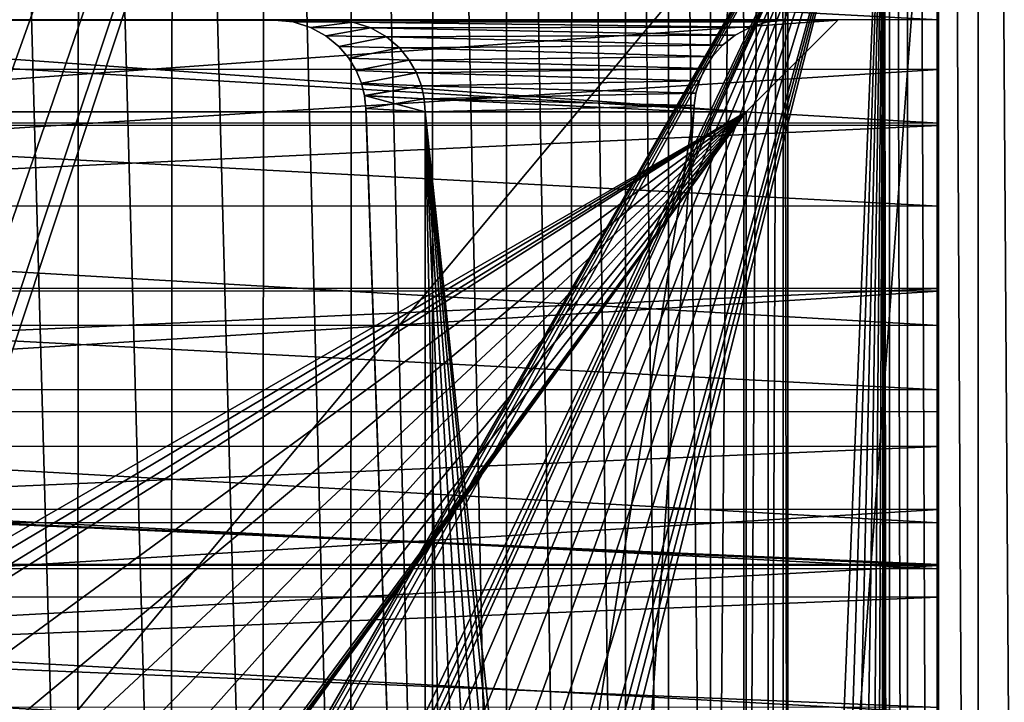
# Model space of a CAD drawing. Header units: metres. Extents: x -205 to 205, y -104 to 104.
# Tile 330 of 656: x -56.53 to -45.78, y -7.41 to 0.04. Entities that reach past the tile are written whole.
import ezdxf

# ---------------------------------------------------------------- set-up
doc = ezdxf.new("R2010")
doc.units = ezdxf.units.M
doc.layers.add('solid_01_2-CONSUMER_EHM_BOX_SW0001', color=7, linetype='CONTINUOUS')

msp = doc.modelspace()

# ---------------------------------------------------------------- linework, layer by layer
at = {"layer": 'solid_01_2-CONSUMER_EHM_BOX_SW0001'}
for points in [[(-200.010849, -74.958488), (-200.010773, 75.041512), (-0.010778, 75.04142)], [(-0.010849, -74.95858), (-200.010849, -74.958488), (-0.010778, 75.04142)], [(-42.505024, 39.821796, 75), (-63.594181, 54.634697, 75), (-63.600338, -4.010996, 75)], [(-45.504356, -42.843384, 63.099998), (-46.061474, 41.943027, 63.099998), (-45.49667, 42.907265, 63.099998)], [(-46.068989, -41.879044, 63.099998), (-46.509281, 40.918793, 63.099998), (-46.061474, 41.943027, 63.099998)], [(-45.504356, -42.843384, 63.099998), (-46.068989, -41.879044, 63.099998), (-46.061474, 41.943027, 63.099998)], [(-46.516613, -40.854729, 63.099998), (-46.83366, 39.849041, 63.099998), (-46.509281, 40.918793, 63.099998)], [(-46.068989, -41.879044, 63.099998), (-46.516613, -40.854729, 63.099998), (-46.509281, 40.918793, 63.099998)], [(-42.779491, 39.083282, 75), (-42.505024, 39.821796, 75), (-63.600338, -4.010996, 75)], [(-46.840797, -39.78492, 63.099998), (-47.030098, 38.748962, 63.099998), (-46.83366, 39.849041, 63.099998)], [(-46.516613, -40.854729, 63.099998), (-46.840797, -39.78492, 63.099998), (-46.83366, 39.849041, 63.099998)], [(-42.94519, 38.316181, 75), (-42.779491, 39.083282, 75), (-63.600338, -4.010996, 75)], [(-47.030098, 38.748962, 63.099998), (-47.037041, -38.684807, 63.099998), (-47.098759, 12.032925, 63.099998)], [(-46.840797, -39.78492, 63.099998), (-47.037041, -38.684807, 63.099998), (-47.030098, 38.748962, 63.099998)], [(-43.000031, 37.541439, 75), (-42.94519, 38.316181, 75), (-63.600338, -4.010996, 75)], [(-43.000031, 37.541439, 75), (-63.600338, -4.010996, 75), (-62.69146, -6.483251, 75)], [(-43.000031, 37.541439, 75), (-62.041512, -19.42688, 75), (-62.692566, -21.952003, 75)], [(-43.000031, 37.541439, 75), (-62.692566, -21.952003, 75), (-43.000065, -37.458561, 75)], [(-43.000031, 37.541439, 75), (-62.69146, -6.483251, 75), (-62.040768, -9.008453, 75)], [(-43.000031, 37.541439, 75), (-61.647285, -16.835539, 75), (-62.041512, -19.42688, 75)], [(-43.000031, 37.541439, 75), (-62.040768, -9.008453, 75), (-61.646915, -11.599844, 75)], [(-43.000031, 37.541439, 75), (-61.51395, -14.2177, 75), (-61.647285, -16.835539, 75)], [(-43.000031, 37.541439, 75), (-61.646915, -11.599844, 75), (-61.51395, -14.2177, 75)], [(-49.447151, -22.200897, 1.5), (-49.447128, 22.283783, 1.5), (-49.913902, 21.365784, 1.5)], [(-49.447151, -22.200897, 1.5), (-48.983292, -21.465647, 1.5), (-49.447128, 22.283783, 1.5)], [(-48.983292, -21.465647, 1.5), (-48.992676, 21.567886, 1.5), (-49.447128, 22.283783, 1.5)], [(-48.983292, -21.465647, 1.5), (-48.630753, 20.797544, 1.5), (-48.992676, 21.567886, 1.5)], [(-49.91428, -21.281925, 1.5), (-49.913902, 21.365784, 1.5), (-50.501698, 20.532728, 1.5)], [(-49.91428, -21.281925, 1.5), (-49.447151, -22.200897, 1.5), (-49.913902, 21.365784, 1.5)], [(-48.983292, -21.465647, 1.5), (-48.618721, -20.684961, 1.5), (-48.630753, 20.797544, 1.5)], [(-48.618721, -20.684961, 1.5), (-48.360756, 19.971409, 1.5), (-48.630753, 20.797544, 1.5)], [(-50.504501, -20.446623, 1.5), (-50.501698, 20.532728, 1.5), (-51.208546, 19.786673, 1.5)], [(-50.504501, -20.446623, 1.5), (-49.91428, -21.281925, 1.5), (-50.501698, 20.532728, 1.5)], [(-48.618721, -20.684961, 1.5), (-48.353127, -19.857401, 1.5), (-48.360756, 19.971409, 1.5)], [(-48.353127, -19.857401, 1.5), (-48.198429, 19.125223, 1.5), (-48.360756, 19.971409, 1.5)], [(-51.215744, -19.697248, 1.5), (-51.208546, 19.786673, 1.5), (-52.013256, 19.151211, 1.5)], [(-51.215744, -19.697248, 1.5), (-50.504501, -20.446623, 1.5), (-51.208546, 19.786673, 1.5)], [(-52.025734, -19.059969, 1.5), (-52.013256, 19.151211, 1.5), (-52.899673, 18.637552, 1.5)], [(-52.025734, -19.059969, 1.5), (-51.215744, -19.697248, 1.5), (-52.013256, 19.151211, 1.5)], [(-48.353127, -19.857401, 1.5), (-48.194721, -19.021145, 1.5), (-48.198429, 19.125223, 1.5)], [(-48.143192, -18.174751, 1.5), (-48.143177, 18.257635, 1.5), (-48.198429, 19.125223, 1.5)], [(-48.194721, -19.021145, 1.5), (-48.143192, -18.174751, 1.5), (-48.198429, 19.125223, 1.5)], [(-52.917381, -18.546066, 1.5), (-52.899673, 18.637552, 1.5), (-53.854198, 18.256578, 1.5)], [(-52.917381, -18.546066, 1.5), (-52.025734, -19.059969, 1.5), (-52.899673, 18.637552, 1.5)], [(-53.876225, -18.166771, 1.5), (-53.854198, 18.256578, 1.5), (-54.850075, 18.017818, 1.5)], [(-53.876225, -18.166771, 1.5), (-52.917381, -18.546066, 1.5), (-53.854198, 18.256578, 1.5)], [(-48.143177, 18.257635, 1.571667), (-48.143177, 18.257635, 1.5), (-48.143192, -18.174751, 1.5)], [(-48.143192, -18.174751, 1.571667), (-48.143177, 18.257635, 1.571667), (-48.143192, -18.174751, 1.5)], [(-48.143192, -18.174751, 1.571667), (-45.448856, -18.174753, 1.571667), (-45.448841, 18.257635, 1.571667)], [(-48.143192, -18.174751, 1.571667), (-45.448841, 18.257635, 1.571667), (-48.143177, 18.257635, 1.571667)], [(-56.92667, -17.898663, 1.5), (-55.899288, -17.840178, 1.5), (-56.900063, 17.978228, 1.5)], [(-55.899288, -17.840178, 1.5), (-55.872414, 17.923569, 1.5), (-56.900063, 17.978228, 1.5)], [(-54.875221, -17.930822, 1.5), (-54.850075, 18.017818, 1.5), (-55.872414, 17.923569, 1.5)], [(-54.875221, -17.930822, 1.5), (-53.876225, -18.166771, 1.5), (-54.850075, 18.017818, 1.5)], [(-55.899288, -17.840178, 1.5), (-54.875221, -17.930822, 1.5), (-55.872414, 17.923569, 1.5)], [(-47.099728, 3.032924, 63.099998), (-47.098759, 12.032925, 63.099998), (-47.037041, -38.684807, 63.099998)], [(-61.51395, -14.217742, 63.099998), (-61.599728, 3.034483, 63.099998), (-47.099728, 3.032924, 63.099998)], [(-61.502621, -22.033875, 63.099998), (-61.51395, -14.217742, 63.099998), (-47.099728, 3.032924, 63.099998)], [(-61.383518, -21.844326, 63.099998), (-61.502621, -22.033875, 63.099998), (-47.099728, 3.032924, 63.099998)], [(-61.225014, -21.685841, 63.099998), (-61.383518, -21.844326, 63.099998), (-47.099728, 3.032924, 63.099998)], [(-61.035446, -21.566769, 63.099998), (-61.225014, -21.685841, 63.099998), (-47.099728, 3.032924, 63.099998)], [(-60.82423, -21.492868, 63.099998), (-61.035446, -21.566769, 63.099998), (-47.099728, 3.032924, 63.099998)], [(-60.601593, -21.467787, 63.099998), (-60.82423, -21.492868, 63.099998), (-47.099728, 3.032924, 63.099998)], [(-58.705757, -21.467922, 63.099998), (-60.601593, -21.467787, 63.099998), (-47.099728, 3.032924, 63.099998)], [(-58.526367, -21.451712, 63.099998), (-58.705757, -21.467922, 63.099998), (-47.099728, 3.032924, 63.099998)], [(-58.352791, -21.403585, 63.099998), (-58.526367, -21.451712, 63.099998), (-47.099728, 3.032924, 63.099998)], [(-58.190666, -21.325102, 63.099998), (-58.352791, -21.403585, 63.099998), (-47.099728, 3.032924, 63.099998)], [(-57.598923, -21.030064, 63.099998), (-58.190666, -21.325102, 63.099998), (-47.099728, 3.032924, 63.099998)], [(-56.979477, -20.832218, 63.099998), (-57.598923, -21.030064, 63.099998), (-47.099728, 3.032924, 63.099998)], [(-56.32848, -20.731041, 63.099998), (-56.979477, -20.832218, 63.099998), (-47.099728, 3.032924, 63.099998)], [(-55.674599, -20.731089, 63.099998), (-56.32848, -20.731041, 63.099998), (-47.099728, 3.032924, 63.099998)], [(-55.023617, -20.832359, 63.099998), (-55.674599, -20.731089, 63.099998), (-47.099728, 3.032924, 63.099998)], [(-54.404202, -21.030293, 63.099998), (-55.023617, -20.832359, 63.099998), (-47.099728, 3.032924, 63.099998)], [(-53.812496, -21.325417, 63.099998), (-54.404202, -21.030293, 63.099998), (-47.099728, 3.032924, 63.099998)], [(-53.650383, -21.403923, 63.099998), (-53.812496, -21.325417, 63.099998), (-47.099728, 3.032924, 63.099998)], [(-53.476818, -21.452074, 63.099998), (-53.650383, -21.403923, 63.099998), (-47.099728, 3.032924, 63.099998)], [(-53.297428, -21.468311, 63.099998), (-53.476818, -21.452074, 63.099998), (-47.099728, 3.032924, 63.099998)], [(-48.101593, -21.468683, 63.099998), (-53.297428, -21.468311, 63.099998), (-47.099728, 3.032924, 63.099998)], [(-47.878956, -21.493799, 63.099998), (-48.101593, -21.468683, 63.099998), (-47.099728, 3.032924, 63.099998)], [(-47.667755, -21.567728, 63.099998), (-47.878956, -21.493799, 63.099998), (-47.099728, 3.032924, 63.099998)], [(-47.478203, -21.686829, 63.099998), (-47.667755, -21.567728, 63.099998), (-47.099728, 3.032924, 63.099998)], [(-47.319721, -21.845337, 63.099998), (-47.478203, -21.686829, 63.099998), (-47.099728, 3.032924, 63.099998)], [(-47.200645, -22.034903, 63.099998), (-47.319721, -21.845337, 63.099998), (-47.099728, 3.032924, 63.099998)], [(-47.126747, -22.246117, 63.099998), (-47.200645, -22.034903, 63.099998), (-47.099728, 3.032924, 63.099998)], [(-47.101665, -22.468756, 63.099998), (-47.126747, -22.246117, 63.099998), (-47.099728, 3.032924, 63.099998)], [(-47.037041, -38.684807, 63.099998), (-47.101665, -22.468756, 63.099998), (-47.099728, 3.032924, 63.099998)], [(-46.500172, 0.03431, 41.999992), (-84.500168, 0.039726, 41.999992), (-84.499878, 2.071495, 41.88168)], [(-46.500172, 0.03431, 41.999992), (-84.499878, 2.071495, 41.88168), (-46.499882, 2.066105, 41.881676)], [(-46.500248, -0.50488, 46.893497), (-46.500172, 0.03431, 41.999992), (-46.499882, 2.066105, 41.881676)], [(-46.499901, 1.919465, 46.820545), (-46.500248, -0.50488, 46.893497), (-46.499882, 2.066105, 41.881676)], [(-46.499901, 1.919465, 46.820545), (-84.499901, 1.924944, 46.820545), (-84.500244, -0.499419, 46.893497)], [(-46.499901, 1.919465, 46.820545), (-84.500244, -0.499419, 46.893497), (-46.500248, -0.50488, 46.893497)], [(-46.500332, -1.091686, 2.349644), (-84.500328, -1.08629, 2.349648), (-84.500015, 1.143287, 2.252324)], [(-46.500011, 1.137869, 2.252324), (-46.500332, -1.091686, 2.349644), (-84.500015, 1.143287, 2.252324)], [(-46.500011, 1.137869, 2.252324), (-46.500336, -1.118212, 7.285748), (-46.500591, -2.895425, 7.636158)], [(-46.500011, 1.137869, 2.252324), (-46.500591, -2.895425, 7.636158), (-46.500332, -1.091686, 2.349644)], [(-46.500011, 1.137869, 2.252324), (-46.500076, 0.688409, 7.152124), (-46.500336, -1.118212, 7.285748)], [(-46.500076, 0.688409, 7.152124), (-84.500076, 0.693885, 7.152123), (-84.500336, -1.112733, 7.285743)], [(-46.500336, -1.118212, 7.285748), (-46.500076, 0.688409, 7.152124), (-84.500336, -1.112733, 7.285743)], [(-46.500462, -1.997097, 41.881672), (-84.500458, -1.991672, 41.881668), (-84.500168, 0.039726, 41.999992)], [(-46.500462, -1.997097, 41.881672), (-84.500168, 0.039726, 41.999992), (-46.500172, 0.03431, 41.999992)], [(-47.598351, 0.032978, 73.001701), (-61.600121, -0.967714, 72), (-62.602283, 0.034591, 73.002235)], [(-48.600121, -0.968648, 66.099998), (-62.602283, 0.034591, 65.097763), (-61.600121, -0.967714, 66.099998)], [(-48.600121, -0.968648, 66.099998), (-47.598351, 0.032978, 65.098305), (-62.602283, 0.034591, 65.097763)], [(-62.400047, 0.034569, 65.400002), (-62.602283, 0.034591, 65.097763), (-47.598351, 0.032978, 65.098305)], [(-48.167534, 0.033039, 72.699997), (-47.598351, 0.032978, 73.001701), (-62.602283, 0.034591, 73.002235)], [(-53.100048, 0.033569, 72.699997), (-62.602283, 0.034591, 73.002235), (-57.600048, 0.034053, 72.699997)], [(-53.100048, 0.033569, 72.699997), (-48.167534, 0.033039, 72.699997), (-62.602283, 0.034591, 73.002235)], [(-57.600048, 0.034053, 65.400002), (-62.400047, 0.034569, 65.400002), (-47.598351, 0.032978, 65.098305)], [(-47.598351, 0.032978, 73.001701), (-48.600121, -0.968648, 72), (-61.600121, -0.967714, 72)], [(-53.100048, 0.033569, 65.400002), (-57.600048, 0.034053, 65.400002), (-47.598351, 0.032978, 65.098305)], [(-53.746693, 0.033639, 67.300003), (-57.600048, 0.034053, 72.699997), (-56.953403, 0.033984, 70.800003)], [(-53.100048, 0.033569, 70.800003), (-53.100048, 0.033569, 72.699997), (-57.600048, 0.034053, 72.699997)], [(-53.746693, 0.033639, 70.800003), (-53.100048, 0.033569, 70.800003), (-57.600048, 0.034053, 72.699997)], [(-53.746693, 0.033639, 67.300003), (-53.746693, 0.033639, 70.800003), (-57.600048, 0.034053, 72.699997)], [(-53.100048, 0.033569, 65.400002), (-57.600048, 0.034053, 67.300003), (-57.600048, 0.034053, 65.400002)], [(-53.100048, 0.033569, 65.400002), (-56.953403, 0.033984, 67.300003), (-57.600048, 0.034053, 67.300003)], [(-53.100048, 0.033569, 65.400002), (-56.953403, 0.033984, 70.800003), (-56.953403, 0.033984, 67.300003)], [(-53.100048, 0.033569, 65.400002), (-53.746693, 0.033639, 67.300003), (-56.953403, 0.033984, 70.800003)], [(-53.54192, 0.012426, 70.59523), (-53.100048, 0.033569, 70.800003), (-53.746693, 0.033639, 70.800003)], [(-53.54192, 0.012426, 67.504776), (-53.746693, 0.033639, 70.800003), (-53.746693, 0.033639, 67.300003)], [(-53.54192, 0.012426, 67.504776), (-53.54192, 0.012426, 70.59523), (-53.746693, 0.033639, 70.800003)], [(-53.100048, 0.033569, 65.400002), (-53.100048, 0.033569, 67.300003), (-53.746693, 0.033639, 67.300003)], [(-52.889229, 0.011071, 67.510841), (-53.746693, 0.033639, 67.300003), (-53.100048, 0.033569, 67.300003)], [(-53.54192, 0.012426, 67.504776), (-53.746693, 0.033639, 67.300003), (-52.889229, 0.011071, 67.510841)], [(-52.88921, 0.011071, 70.58918), (-53.100048, 0.033569, 70.800003), (-53.54192, 0.012426, 70.59523)], [(-52.88921, 0.011071, 70.58918), (-53.54192, 0.012426, 70.59523), (-53.35149, -0.047813, 70.404808)], [(-53.351509, -0.047813, 67.695213), (-53.35149, -0.047813, 70.404808), (-53.54192, 0.012426, 70.59523)], [(-53.351509, -0.047813, 67.695213), (-53.54192, 0.012426, 70.59523), (-53.54192, 0.012426, 67.504776)], [(-53.351509, -0.047813, 67.695213), (-53.54192, 0.012426, 67.504776), (-52.889229, 0.011071, 67.510841)], [(-53.351509, -0.047813, 67.695213), (-52.889229, 0.011071, 67.510841), (-52.693268, -0.052952, 67.706764)], [(-52.693295, -0.052952, 70.393211), (-52.88921, 0.011071, 70.58918), (-53.35149, -0.047813, 70.404808)], [(-48.167534, 0.033039, 65.400002), (-53.100048, 0.033569, 65.400002), (-47.598351, 0.032978, 65.098305)], [(-52.889229, 0.011071, 72.489159), (-48.167534, 0.033039, 72.699997), (-53.100048, 0.033569, 72.699997)], [(-52.88921, 0.011071, 70.58918), (-53.100048, 0.033569, 72.699997), (-53.100048, 0.033569, 70.800003)], [(-52.889229, 0.011071, 72.489159), (-53.100048, 0.033569, 72.699997), (-52.88921, 0.011071, 70.58918)], [(-52.88921, 0.011071, 65.610825), (-53.100048, 0.033569, 67.300003), (-53.100048, 0.033569, 65.400002)], [(-52.889229, 0.011071, 67.510841), (-53.100048, 0.033569, 67.300003), (-52.88921, 0.011071, 65.610825)], [(-48.366806, 0.013005, 65.599274), (-53.100048, 0.033569, 65.400002), (-48.167534, 0.033039, 65.400002)], [(-48.366806, 0.013005, 65.599274), (-52.88921, 0.011071, 65.610825), (-53.100048, 0.033569, 65.400002)], [(-52.889229, 0.011071, 72.489159), (-48.366806, 0.013005, 72.500732), (-48.167534, 0.033039, 72.699997)], [(-52.889229, 0.011071, 72.489159), (-48.552845, -0.044138, 72.314674), (-48.366806, 0.013005, 72.500732)], [(-52.889229, 0.011071, 72.489159), (-52.88921, 0.011071, 70.58918), (-52.693295, -0.052952, 70.393211)], [(-52.889229, 0.011071, 72.489159), (-52.693295, -0.052952, 70.393211), (-52.693268, -0.052952, 72.293236)], [(-52.889229, 0.011071, 67.510841), (-52.88921, 0.011071, 65.610825), (-52.693295, -0.052952, 65.806793)], [(-52.693268, -0.052952, 67.706764), (-52.889229, 0.011071, 67.510841), (-52.693295, -0.052952, 65.806793)], [(-52.889229, 0.011071, 72.489159), (-52.693268, -0.052952, 72.293236), (-48.552845, -0.044138, 72.314674)], [(-48.366806, 0.013005, 65.599274), (-48.552864, -0.044138, 65.785301), (-52.88921, 0.011071, 65.610825)], [(-48.552864, -0.044138, 65.785301), (-52.693295, -0.052952, 65.806793), (-52.88921, 0.011071, 65.610825)], [(-47.598351, 0.032978, 65.098305), (-48.600121, -0.968648, 72), (-47.598351, 0.032978, 73.001701)], [(-48.600121, -0.968648, 66.099998), (-48.600121, -0.968648, 72), (-47.598351, 0.032978, 65.098305)], [(-48.552845, -0.044138, 72.314674), (-48.552864, -0.044138, 65.785301), (-48.366806, 0.013005, 65.599274)], [(-48.366806, 0.013005, 72.500732), (-48.552845, -0.044138, 72.314674), (-48.366806, 0.013005, 65.599274)], [(-48.366806, 0.013005, 72.500732), (-48.167534, 0.033039, 65.400002), (-48.167534, 0.033039, 72.699997)], [(-48.366806, 0.013005, 72.500732), (-48.366806, 0.013005, 65.599274), (-48.167534, 0.033039, 65.400002)], [(-48.167534, 0.033039, 72.699997), (-47.598351, 0.032978, 65.098305), (-47.598351, 0.032978, 73.001701)], [(-48.167534, 0.033039, 65.400002), (-47.598351, 0.032978, 65.098305), (-48.167534, 0.033039, 72.699997)], [(-46.500595, -2.922658, 46.703941), (-46.500462, -1.997097, 41.881672), (-46.500172, 0.03431, 41.999992)], [(-46.500248, -0.50488, 46.893497), (-46.500595, -2.922658, 46.703941), (-46.500172, 0.03431, 41.999992)], [(-53.183346, -0.140219, 67.863373), (-53.35149, -0.047813, 70.404808), (-53.351509, -0.047813, 67.695213)], [(-53.183346, -0.140219, 67.863373), (-53.351509, -0.047813, 67.695213), (-52.693268, -0.052952, 67.706764)], [(-52.693295, -0.052952, 70.393211), (-53.35149, -0.047813, 70.404808), (-53.183338, -0.140219, 70.236633)], [(-53.183346, -0.140219, 67.863373), (-53.183338, -0.140219, 70.236633), (-53.35149, -0.047813, 70.404808)], [(-53.183346, -0.140219, 67.863373), (-52.693268, -0.052952, 67.706764), (-52.52235, -0.150256, 67.877716)], [(-52.52235, -0.150256, 70.222282), (-52.693295, -0.052952, 70.393211), (-53.183338, -0.140219, 70.236633)], [(-48.552864, -0.044138, 65.785301), (-48.718193, -0.132161, 65.950638), (-52.693295, -0.052952, 65.806793)], [(-52.693268, -0.052952, 72.293236), (-52.693295, -0.052952, 70.393211), (-52.52235, -0.150256, 70.222282)], [(-52.693268, -0.052952, 67.706764), (-52.693295, -0.052952, 65.806793), (-52.52235, -0.150256, 65.977715)], [(-48.718193, -0.132161, 65.950638), (-52.52235, -0.150256, 65.977715), (-52.693295, -0.052952, 65.806793)], [(-52.693268, -0.052952, 72.293236), (-48.718189, -0.132161, 72.149361), (-48.552845, -0.044138, 72.314674)], [(-52.693268, -0.052952, 72.293236), (-52.52235, -0.150256, 70.222282), (-52.52235, -0.150256, 72.122284)], [(-52.52235, -0.150256, 67.877716), (-52.693268, -0.052952, 67.706764), (-52.52235, -0.150256, 65.977715)], [(-52.693268, -0.052952, 72.293236), (-52.52235, -0.150256, 72.122284), (-48.718189, -0.132161, 72.149361)], [(-48.718189, -0.132161, 72.149361), (-48.718193, -0.132161, 65.950638), (-48.552864, -0.044138, 65.785301)], [(-48.552845, -0.044138, 72.314674), (-48.718189, -0.132161, 72.149361), (-48.552864, -0.044138, 65.785301)], [(-53.0443, -0.254677, 68.002426), (-53.183338, -0.140219, 70.236633), (-53.183346, -0.140219, 67.863373)], [(-53.0443, -0.254677, 68.002426), (-53.183346, -0.140219, 67.863373), (-52.52235, -0.150256, 67.877716)], [(-52.52235, -0.150256, 70.222282), (-53.183338, -0.140219, 70.236633), (-53.0443, -0.254677, 70.09758)], [(-53.0443, -0.254677, 68.002426), (-53.0443, -0.254677, 70.09758), (-53.183338, -0.140219, 70.236633)], [(-52.382603, -0.269934, 70.082512), (-52.52235, -0.150256, 70.222282), (-53.0443, -0.254677, 70.09758)], [(-53.0443, -0.254677, 68.002426), (-52.52235, -0.150256, 67.877716), (-52.382595, -0.269934, 68.017479)], [(-48.718193, -0.132161, 65.950638), (-48.856201, -0.241781, 66.088638), (-52.52235, -0.150256, 65.977715)], [(-52.52235, -0.150256, 72.122284), (-48.856197, -0.241781, 72.01136), (-48.718189, -0.132161, 72.149361)], [(-52.52235, -0.150256, 72.122284), (-52.52235, -0.150256, 70.222282), (-52.382603, -0.269934, 70.082512)], [(-52.52235, -0.150256, 72.122284), (-52.382603, -0.269934, 70.082512), (-52.382595, -0.269934, 71.982521)], [(-52.52235, -0.150256, 67.877716), (-52.52235, -0.150256, 65.977715), (-52.382603, -0.269934, 66.117485)], [(-48.856201, -0.241781, 66.088638), (-52.382603, -0.269934, 66.117485), (-52.52235, -0.150256, 65.977715)], [(-52.382595, -0.269934, 68.017479), (-52.52235, -0.150256, 67.877716), (-52.382603, -0.269934, 66.117485)], [(-52.52235, -0.150256, 72.122284), (-52.382595, -0.269934, 71.982521), (-48.856197, -0.241781, 72.01136)], [(-48.856197, -0.241781, 72.01136), (-48.856201, -0.241781, 66.088638), (-48.718193, -0.132161, 65.950638)], [(-48.718189, -0.132161, 72.149361), (-48.856197, -0.241781, 72.01136), (-48.718193, -0.132161, 65.950638)], [(-52.382603, -0.269934, 70.082512), (-53.0443, -0.254677, 70.09758), (-52.935154, -0.382209, 69.988426)], [(-52.935162, -0.382209, 68.11158), (-52.935154, -0.382209, 69.988426), (-53.0443, -0.254677, 70.09758)], [(-52.935162, -0.382209, 68.11158), (-53.0443, -0.254677, 70.09758), (-53.0443, -0.254677, 68.002426)], [(-52.935162, -0.382209, 68.11158), (-53.0443, -0.254677, 68.002426), (-52.382595, -0.269934, 68.017479)], [(-52.935162, -0.382209, 68.11158), (-52.382595, -0.269934, 68.017479), (-52.274242, -0.402635, 68.125854)], [(-52.274239, -0.402635, 69.974144), (-52.382603, -0.269934, 70.082512), (-52.935154, -0.382209, 69.988426)], [(-48.856201, -0.241781, 66.088638), (-48.965851, -0.364584, 66.198273), (-52.382603, -0.269934, 66.117485)], [(-52.382595, -0.269934, 71.982521), (-52.382603, -0.269934, 70.082512), (-52.274239, -0.402635, 69.974144)], [(-52.382595, -0.269934, 68.017479), (-52.382603, -0.269934, 66.117485), (-52.274239, -0.402635, 66.225853)], [(-48.965851, -0.364584, 66.198273), (-52.274239, -0.402635, 66.225853), (-52.382603, -0.269934, 66.117485)], [(-52.382595, -0.269934, 71.982521), (-48.965847, -0.364584, 71.901726), (-48.856197, -0.241781, 72.01136)], [(-52.382595, -0.269934, 71.982521), (-52.274239, -0.402635, 69.974144), (-52.274242, -0.402635, 71.874146)], [(-52.274242, -0.402635, 68.125854), (-52.382595, -0.269934, 68.017479), (-52.274239, -0.402635, 66.225853)], [(-52.382595, -0.269934, 71.982521), (-52.274242, -0.402635, 71.874146), (-48.965847, -0.364584, 71.901726)], [(-48.965847, -0.364584, 71.901726), (-48.965851, -0.364584, 66.198273), (-48.856201, -0.241781, 66.088638)], [(-48.856197, -0.241781, 72.01136), (-48.965847, -0.364584, 71.901726), (-48.856201, -0.241781, 66.088638)], [(-52.853542, -0.516807, 68.193207), (-52.935154, -0.382209, 69.988426), (-52.935162, -0.382209, 68.11158)], [(-52.853542, -0.516807, 68.193207), (-52.935162, -0.382209, 68.11158), (-52.274242, -0.402635, 68.125854)], [(-52.274239, -0.402635, 69.974144), (-52.935154, -0.382209, 69.988426), (-52.853546, -0.516807, 69.906792)], [(-52.853542, -0.516807, 68.193207), (-52.853546, -0.516807, 69.906792), (-52.935154, -0.382209, 69.988426)], [(-52.194935, -0.54149, 69.894821), (-52.274239, -0.402635, 69.974144), (-52.853546, -0.516807, 69.906792)], [(-52.853542, -0.516807, 68.193207), (-52.274242, -0.402635, 68.125854), (-52.194935, -0.54149, 68.205177)], [(-52.274242, -0.402635, 71.874146), (-49.049095, -0.494685, 71.818497), (-48.965847, -0.364584, 71.901726)], [(-52.274242, -0.402635, 71.874146), (-52.274239, -0.402635, 69.974144), (-52.194935, -0.54149, 69.894821)], [(-52.274242, -0.402635, 71.874146), (-52.194935, -0.54149, 69.894821), (-52.194935, -0.54149, 71.794823)], [(-52.274242, -0.402635, 68.125854), (-52.274239, -0.402635, 66.225853), (-52.194935, -0.54149, 66.305176)], [(-52.194935, -0.54149, 68.205177), (-52.274242, -0.402635, 68.125854), (-52.194935, -0.54149, 66.305176)], [(-52.274242, -0.402635, 71.874146), (-52.194935, -0.54149, 71.794823), (-49.049095, -0.494685, 71.818497)], [(-48.965851, -0.364584, 66.198273), (-49.049091, -0.494685, 66.281509), (-52.274239, -0.402635, 66.225853)], [(-49.049091, -0.494685, 66.281509), (-52.194935, -0.54149, 66.305176), (-52.274239, -0.402635, 66.225853)], [(-49.049095, -0.494685, 71.818497), (-49.049091, -0.494685, 66.281509), (-48.965851, -0.364584, 66.198273)], [(-48.965847, -0.364584, 71.901726), (-49.049095, -0.494685, 71.818497), (-48.965851, -0.364584, 66.198273)], [(-46.500248, -0.50488, 46.893497), (-84.500244, -0.499419, 46.893497), (-84.500595, -2.917204, 46.703945)], [(-46.500248, -0.50488, 46.893497), (-84.500595, -2.917204, 46.703945), (-46.500595, -2.922658, 46.703941)], [(-52.194935, -0.54149, 69.894821), (-52.853546, -0.516807, 69.906792), (-52.796814, -0.654071, 69.850052)], [(-52.796814, -0.654071, 68.249954), (-52.796814, -0.654071, 69.850052), (-52.853546, -0.516807, 69.906792)], [(-52.796814, -0.654071, 68.249954), (-52.853546, -0.516807, 69.906792), (-52.853542, -0.516807, 68.193207)], [(-52.796814, -0.654071, 68.249954), (-52.853542, -0.516807, 68.193207), (-52.194935, -0.54149, 68.205177)], [(-49.049091, -0.494685, 66.281509), (-49.108353, -0.627754, 66.340744), (-52.194935, -0.54149, 66.305176)], [(-52.194935, -0.54149, 71.794823), (-49.108349, -0.627754, 71.759254), (-49.049095, -0.494685, 71.818497)], [(-49.108349, -0.627754, 71.759254), (-49.108353, -0.627754, 66.340744), (-49.049091, -0.494685, 66.281509)], [(-49.049095, -0.494685, 71.818497), (-49.108349, -0.627754, 71.759254), (-49.049091, -0.494685, 66.281509)], [(-52.141201, -0.682878, 69.841072), (-52.194935, -0.54149, 69.894821), (-52.796814, -0.654071, 69.850052)], [(-52.796814, -0.654071, 68.249954), (-52.194935, -0.54149, 68.205177), (-52.141201, -0.682878, 68.258926)], [(-52.194935, -0.54149, 71.794823), (-52.194935, -0.54149, 69.894821), (-52.141201, -0.682878, 69.841072)], [(-52.194935, -0.54149, 71.794823), (-52.141201, -0.682878, 69.841072), (-52.141201, -0.682878, 71.741074)], [(-52.194935, -0.54149, 68.205177), (-52.194935, -0.54149, 66.305176), (-52.141201, -0.682878, 66.358925)], [(-49.108353, -0.627754, 66.340744), (-52.141201, -0.682878, 66.358925), (-52.194935, -0.54149, 66.305176)], [(-52.141201, -0.682878, 68.258926), (-52.194935, -0.54149, 68.205177), (-52.141201, -0.682878, 66.358925)], [(-52.194935, -0.54149, 71.794823), (-52.141201, -0.682878, 71.741074), (-49.108349, -0.627754, 71.759254)], [(-49.108353, -0.627754, 66.340744), (-49.146496, -0.762398, 66.378876), (-52.141201, -0.682878, 66.358925)], [(-52.141201, -0.682878, 71.741074), (-49.146496, -0.762398, 71.721123), (-49.108349, -0.627754, 71.759254)], [(-49.146496, -0.762398, 71.721123), (-49.146496, -0.762398, 66.378876), (-49.108353, -0.627754, 66.340744)], [(-49.108349, -0.627754, 71.759254), (-49.146496, -0.762398, 71.721123), (-49.108353, -0.627754, 66.340744)], [(-52.141201, -0.682878, 69.841072), (-52.796814, -0.654071, 69.850052), (-52.761978, -0.792783, 69.815201)], [(-52.762131, -0.790897, 68.28447), (-52.761978, -0.792783, 69.815201), (-52.796814, -0.654071, 69.850052)], [(-52.762131, -0.790897, 68.28447), (-52.796814, -0.654071, 69.850052), (-52.796814, -0.654071, 68.249954)], [(-52.762131, -0.790897, 68.28447), (-52.796814, -0.654071, 68.249954), (-52.141201, -0.682878, 68.258926)], [(-52.762131, -0.790897, 68.28447), (-52.141201, -0.682878, 68.258926), (-52.110268, -0.824587, 68.289879)], [(-52.110264, -0.824587, 69.810127), (-52.141201, -0.682878, 69.841072), (-52.761978, -0.792783, 69.815201)], [(-52.141201, -0.682878, 71.741074), (-52.141201, -0.682878, 69.841072), (-52.110264, -0.824587, 69.810127)], [(-52.141201, -0.682878, 71.741074), (-52.110264, -0.824587, 69.810127), (-52.110268, -0.824587, 71.710121)], [(-52.141201, -0.682878, 68.258926), (-52.141201, -0.682878, 66.358925), (-52.110264, -0.824587, 66.389877)], [(-49.146496, -0.762398, 66.378876), (-52.110264, -0.824587, 66.389877), (-52.141201, -0.682878, 66.358925)], [(-52.110268, -0.824587, 68.289879), (-52.141201, -0.682878, 68.258926), (-52.110264, -0.824587, 66.389877)], [(-52.141201, -0.682878, 71.741074), (-52.110268, -0.824587, 71.710121), (-49.146496, -0.762398, 71.721123)], [(-52.762131, -0.790897, 68.28447), (-52.100155, -0.966538, 68.300003), (-52.746189, -0.966469, 68.300003)], [(-52.762131, -0.790897, 68.28447), (-52.746189, -0.966469, 68.300003), (-52.761978, -0.792783, 69.815201)], [(-52.762131, -0.790897, 68.28447), (-52.110268, -0.824587, 68.289879), (-52.100155, -0.966538, 68.300003)], [(-52.761978, -0.792783, 69.815201), (-52.746189, -0.966469, 68.300003), (-52.747406, -0.931569, 69.800003)], [(-52.110264, -0.824587, 69.810127), (-52.761978, -0.792783, 69.815201), (-52.747406, -0.931569, 69.800003)], [(-52.110264, -0.824587, 69.810127), (-52.747406, -0.931569, 69.800003), (-52.100155, -0.966538, 69.800003)], [(-52.110268, -0.824587, 71.710121), (-49.165199, -0.897097, 71.702438), (-49.146496, -0.762398, 71.721123)], [(-52.110268, -0.824587, 68.289879), (-52.100155, -0.966538, 66.400002), (-52.100155, -0.966538, 68.300003)], [(-52.110268, -0.824587, 68.289879), (-52.110264, -0.824587, 66.389877), (-52.100155, -0.966538, 66.400002)], [(-52.110268, -0.824587, 71.710121), (-52.100155, -0.966538, 71.699997), (-49.165199, -0.897097, 71.702438)], [(-52.110268, -0.824587, 71.710121), (-52.110264, -0.824587, 69.810127), (-52.100155, -0.966538, 69.800003)], [(-52.110268, -0.824587, 71.710121), (-52.100155, -0.966538, 69.800003), (-52.100155, -0.966538, 71.699997)], [(-49.146496, -0.762398, 66.378876), (-49.165199, -0.897097, 66.397568), (-52.110264, -0.824587, 66.389877)], [(-52.110264, -0.824587, 66.389877), (-49.170082, -0.966853, 66.400002), (-52.100155, -0.966538, 66.400002)], [(-52.110264, -0.824587, 66.389877), (-49.165199, -0.897097, 66.397568), (-49.170082, -0.966853, 66.400002)], [(-49.146496, -0.762398, 66.378876), (-49.165199, -0.897097, 71.702438), (-49.165199, -0.897097, 66.397568)], [(-49.146496, -0.762398, 71.721123), (-49.165199, -0.897097, 71.702438), (-49.146496, -0.762398, 66.378876)], [(-52.747406, -0.931569, 69.800003), (-52.746189, -0.966469, 68.300003), (-52.102146, -19.466537, 68.300003)], [(-52.747406, -0.931569, 69.800003), (-52.102146, -19.466537, 68.300003), (-52.102146, -19.466537, 69.800003)], [(-52.100155, -0.966538, 69.800003), (-52.747406, -0.931569, 69.800003), (-52.102146, -19.466537, 69.800003)], [(-52.100155, -0.966538, 68.300003), (-52.102146, -19.466537, 68.300003), (-52.746189, -0.966469, 68.300003)], [(-52.102146, -19.466537, 66.400002), (-52.102146, -19.466537, 68.300003), (-52.100155, -0.966538, 68.300003)], [(-52.102146, -19.466537, 66.400002), (-52.100155, -0.966538, 68.300003), (-52.100155, -0.966538, 66.400002)], [(-51.715698, -19.38258, 66.400002), (-52.102146, -19.466537, 66.400002), (-52.100155, -0.966538, 66.400002)], [(-52.100155, -0.966538, 71.699997), (-52.102146, -19.466537, 71.699997), (-49.170082, -0.966853, 71.699997)], [(-52.100155, -0.966538, 71.699997), (-52.102146, -19.466537, 69.800003), (-52.102146, -19.466537, 71.699997)], [(-52.100155, -0.966538, 71.699997), (-52.100155, -0.966538, 69.800003), (-52.102146, -19.466537, 69.800003)], [(-52.102146, -19.466537, 71.699997), (-50.336346, -17.619455, 71.699997), (-49.170082, -0.966853, 71.699997)], [(-52.100155, -0.966538, 71.699997), (-49.170082, -0.966853, 71.699997), (-49.165199, -0.897097, 71.702438)], [(-52.100155, -0.966538, 66.400002), (-49.170082, -0.966853, 66.400002), (-50.336346, -17.619455, 66.400002)], [(-50.40284, -18.009285, 66.400002), (-52.100155, -0.966538, 66.400002), (-50.336346, -17.619455, 66.400002)], [(-51.353619, -19.224377, 66.400002), (-51.715698, -19.38258, 66.400002), (-52.100155, -0.966538, 66.400002)], [(-51.02953, -18.997944, 66.400002), (-51.353619, -19.224377, 66.400002), (-52.100155, -0.966538, 66.400002)], [(-50.756226, -18.712059, 66.400002), (-51.02953, -18.997944, 66.400002), (-52.100155, -0.966538, 66.400002)], [(-50.544598, -18.378115, 66.400002), (-50.756226, -18.712059, 66.400002), (-52.100155, -0.966538, 66.400002)], [(-50.40284, -18.009285, 66.400002), (-50.544598, -18.378115, 66.400002), (-52.100155, -0.966538, 66.400002)], [(-50.336346, -17.619455, 71.699997), (-50.336346, -17.619455, 66.400002), (-49.170082, -0.966853, 66.400002)], [(-49.170082, -0.966853, 71.699997), (-50.336346, -17.619455, 71.699997), (-49.170082, -0.966853, 66.400002)], [(-49.165199, -0.897097, 66.397568), (-49.165199, -0.897097, 71.702438), (-49.170082, -0.966853, 71.699997)], [(-49.170082, -0.966853, 66.400002), (-49.165199, -0.897097, 66.397568), (-49.170082, -0.966853, 71.699997)], [(-62.266602, -19.6961, 66.099998), (-48.601486, -19.968649, 66.099998), (-48.600121, -0.968648, 66.099998)], [(-62.11388, -19.447088, 66.099998), (-62.266602, -19.6961, 66.099998), (-48.600121, -0.968648, 66.099998)], [(-62.016598, -19.225304, 66.099998), (-62.11388, -19.447088, 66.099998), (-48.600121, -0.968648, 66.099998)], [(-62.113144, -8.988236, 66.099998), (-48.600121, -0.968648, 66.099998), (-61.600658, -8.467714, 66.099998)], [(-62.015881, -9.21005, 66.099998), (-48.600121, -0.968648, 66.099998), (-62.113144, -8.988236, 66.099998)], [(-62.016598, -19.225304, 66.099998), (-48.600121, -0.968648, 66.099998), (-61.964027, -19.032625, 66.099998)], [(-62.015881, -9.21005, 66.099998), (-61.963333, -9.402754, 66.099998), (-48.600121, -0.968648, 66.099998)], [(-61.964027, -19.032625, 66.099998), (-48.600121, -0.968648, 66.099998), (-61.767502, -17.838045, 66.099998)], [(-61.766979, -10.597359, 66.099998), (-48.600121, -0.968648, 66.099998), (-61.963333, -9.402754, 66.099998)], [(-61.767502, -17.838045, 66.099998), (-48.600121, -0.968648, 66.099998), (-61.626801, -16.635656, 66.099998)], [(-61.626453, -11.799763, 66.099998), (-48.600121, -0.968648, 66.099998), (-61.766979, -10.597359, 66.099998)], [(-61.626801, -16.635656, 66.099998), (-48.600121, -0.968648, 66.099998), (-61.542225, -15.428022, 66.099998)], [(-61.542049, -13.007403, 66.099998), (-48.600121, -0.968648, 66.099998), (-61.626453, -11.799763, 66.099998)], [(-61.600658, -8.467714, 72), (-61.600121, -0.967714, 72), (-48.601486, -19.968649, 72)], [(-48.600121, -0.968648, 66.099998), (-61.600121, -0.967714, 66.099998), (-61.600658, -8.467714, 66.099998)], [(-61.600121, -0.967714, 72), (-48.600121, -0.968648, 72), (-48.601486, -19.968649, 72)], [(-61.542225, -15.428022, 66.099998), (-48.600121, -0.968648, 66.099998), (-61.51395, -14.217712, 66.099998)], [(-61.51395, -14.217712, 66.099998), (-48.600121, -0.968648, 66.099998), (-61.542049, -13.007403, 66.099998)], [(-48.601486, -19.968649, 66.099998), (-48.601486, -19.968649, 72), (-48.600121, -0.968648, 72)], [(-48.601486, -19.968649, 66.099998), (-48.600121, -0.968648, 72), (-48.600121, -0.968648, 66.099998)], [(-46.500648, -3.29645, 2.696016), (-84.500648, -3.29105, 2.696025), (-84.500328, -1.08629, 2.349648)], [(-46.500336, -1.118212, 7.285748), (-84.500336, -1.112733, 7.285743), (-84.500587, -2.889976, 7.636156)], [(-46.500591, -2.895425, 7.636158), (-46.500336, -1.118212, 7.285748), (-84.500587, -2.889976, 7.636156)], [(-46.500332, -1.091686, 2.349644), (-46.500648, -3.29645, 2.696016), (-84.500328, -1.08629, 2.349648)], [(-46.500332, -1.091686, 2.349644), (-46.500591, -2.895425, 7.636158), (-46.500835, -4.617381, 8.198234)], [(-46.500332, -1.091686, 2.349644), (-46.500835, -4.617381, 8.198234), (-46.500648, -3.29645, 2.696016)], [(-46.500748, -4.00106, 41.528336), (-84.500748, -3.99563, 41.528332), (-84.500458, -1.991672, 41.881668)], [(-46.500748, -4.00106, 41.528336), (-84.500458, -1.991672, 41.881668), (-46.500462, -1.997097, 41.881672)], [(-46.500935, -5.305828, 46.254097), (-46.500748, -4.00106, 41.528336), (-46.500462, -1.997097, 41.881672)], [(-46.500595, -2.922658, 46.703941), (-46.500935, -5.305828, 46.254097), (-46.500462, -1.997097, 41.881672)], [(-46.500591, -2.895425, 7.636158), (-84.500587, -2.889976, 7.636156), (-84.500839, -4.611955, 8.198239)], [(-46.500835, -4.617381, 8.198234), (-46.500591, -2.895425, 7.636158), (-84.500839, -4.611955, 8.198239)], [(-46.500595, -2.922658, 46.703941), (-84.500595, -2.917204, 46.703945), (-84.500938, -5.300379, 46.254101)], [(-46.500595, -2.922658, 46.703941), (-84.500938, -5.300379, 46.254101), (-46.500935, -5.305828, 46.254097)], [(-46.500957, -5.448414, 3.287052), (-84.500954, -5.443007, 3.287064), (-84.500648, -3.29105, 2.696025)], [(-46.500648, -3.29645, 2.696016), (-46.500957, -5.448414, 3.287052), (-84.500648, -3.29105, 2.696025)], [(-46.500648, -3.29645, 2.696016), (-46.501072, -6.258863, 8.963667), (-46.501293, -7.796279, 9.921455)], [(-46.500648, -3.29645, 2.696016), (-46.501293, -7.796279, 9.921455), (-46.500957, -5.448414, 3.287052)], [(-46.500648, -3.29645, 2.696016), (-46.500835, -4.617381, 8.198234), (-46.501072, -6.258863, 8.963667)], [(-46.501026, -5.950834, 40.944622), (-84.50103, -5.945394, 40.944622), (-84.500748, -3.99563, 41.528332)], [(-46.501026, -5.950834, 40.944622), (-84.500748, -3.99563, 41.528332), (-46.500748, -4.00106, 41.528336)], [(-46.501266, -7.626732, 45.549114), (-46.501026, -5.950834, 40.944622), (-46.500748, -4.00106, 41.528336)], [(-46.500935, -5.305828, 46.254097), (-46.501266, -7.626732, 45.549114), (-46.500748, -4.00106, 41.528336)], [(-84.500786, -4.235293, 36.246159), (-84.501022, -5.911191, 40.850651), (-46.501022, -5.916632, 40.850651)], [(-46.501022, -5.9025, 35.524918), (-84.501022, -5.897084, 35.524906), (-84.500786, -4.235293, 36.246159)], [(-84.500786, -4.235293, 36.246159), (-46.501022, -5.916632, 40.850651), (-46.500782, -4.240733, 36.246159)], [(-46.501022, -5.9025, 35.524918), (-84.500786, -4.235293, 36.246159), (-46.500782, -4.240733, 36.246159)], [(-46.501316, -7.967739, 39.970928), (-46.500782, -4.240733, 36.246159), (-46.501022, -5.916632, 40.850651)], [(-46.501316, -7.967739, 39.970928), (-46.501022, -5.9025, 35.524918), (-46.500782, -4.240733, 36.246159)], [(-46.500835, -4.617381, 8.198234), (-84.500839, -4.611955, 8.198239), (-84.501068, -6.253451, 8.963682)], [(-46.501072, -6.258863, 8.963667), (-46.500835, -4.617381, 8.198234), (-84.501068, -6.253451, 8.963682)], [(-46.500935, -5.305828, 46.254097), (-84.500938, -5.300379, 46.254101), (-84.501266, -7.621292, 45.549114)], [(-46.500935, -5.305828, 46.254097), (-84.501266, -7.621292, 45.549114), (-46.501266, -7.626732, 45.549114)], [(-46.501251, -7.520525, 4.115252), (-84.501251, -7.515109, 4.115263), (-84.500954, -5.443007, 3.287064)], [(-46.500957, -5.448414, 3.287052), (-46.501251, -7.520525, 4.115252), (-84.500954, -5.443007, 3.287064)], [(-46.500957, -5.448414, 3.287052), (-46.501495, -9.207105, 11.057653), (-46.501675, -10.470742, 12.355712)], [(-46.500957, -5.448414, 3.287052), (-46.501675, -10.470742, 12.355712), (-46.501251, -7.520525, 4.115252)], [(-46.500957, -5.448414, 3.287052), (-46.501293, -7.796279, 9.921455), (-46.501495, -9.207105, 11.057653)], [(-46.501244, -7.464874, 34.608826), (-84.501244, -7.459457, 34.60881), (-84.501022, -5.897084, 35.524906)], [(-46.501022, -5.9025, 35.524918), (-46.501244, -7.464874, 34.608826), (-84.501022, -5.897084, 35.524906)], [(-46.501316, -7.967739, 39.970928), (-46.501244, -7.464874, 34.608826), (-46.501022, -5.9025, 35.524918)], [(-46.501324, -8.022474, 40.055393), (-84.501328, -8.017035, 40.055393), (-84.50103, -5.945394, 40.944622)], [(-84.50132, -7.96229, 39.970936), (-46.501022, -5.916632, 40.850651), (-84.501022, -5.911191, 40.850651)], [(-46.501316, -7.967739, 39.970928), (-46.501022, -5.916632, 40.850651), (-84.50132, -7.96229, 39.970936)], [(-46.501324, -8.022474, 40.055393), (-84.50103, -5.945394, 40.944622), (-46.501026, -5.950834, 40.944622)], [(-46.501614, -10.048526, 44.51968), (-46.501324, -8.022474, 40.055393), (-46.501026, -5.950834, 40.944622)], [(-46.501266, -7.626732, 45.549114), (-46.501614, -10.048526, 44.51968), (-46.501026, -5.950834, 40.944622)], [(-46.501072, -6.258863, 8.963667), (-84.501068, -6.253451, 8.963682), (-84.501289, -7.790898, 9.921496)], [(-46.501293, -7.796279, 9.921455), (-46.501072, -6.258863, 8.963667), (-84.501289, -7.790898, 9.921496)]]:
    msp.add_3dface(points, dxfattribs=at)

doc.saveas('drawing.dxf')
